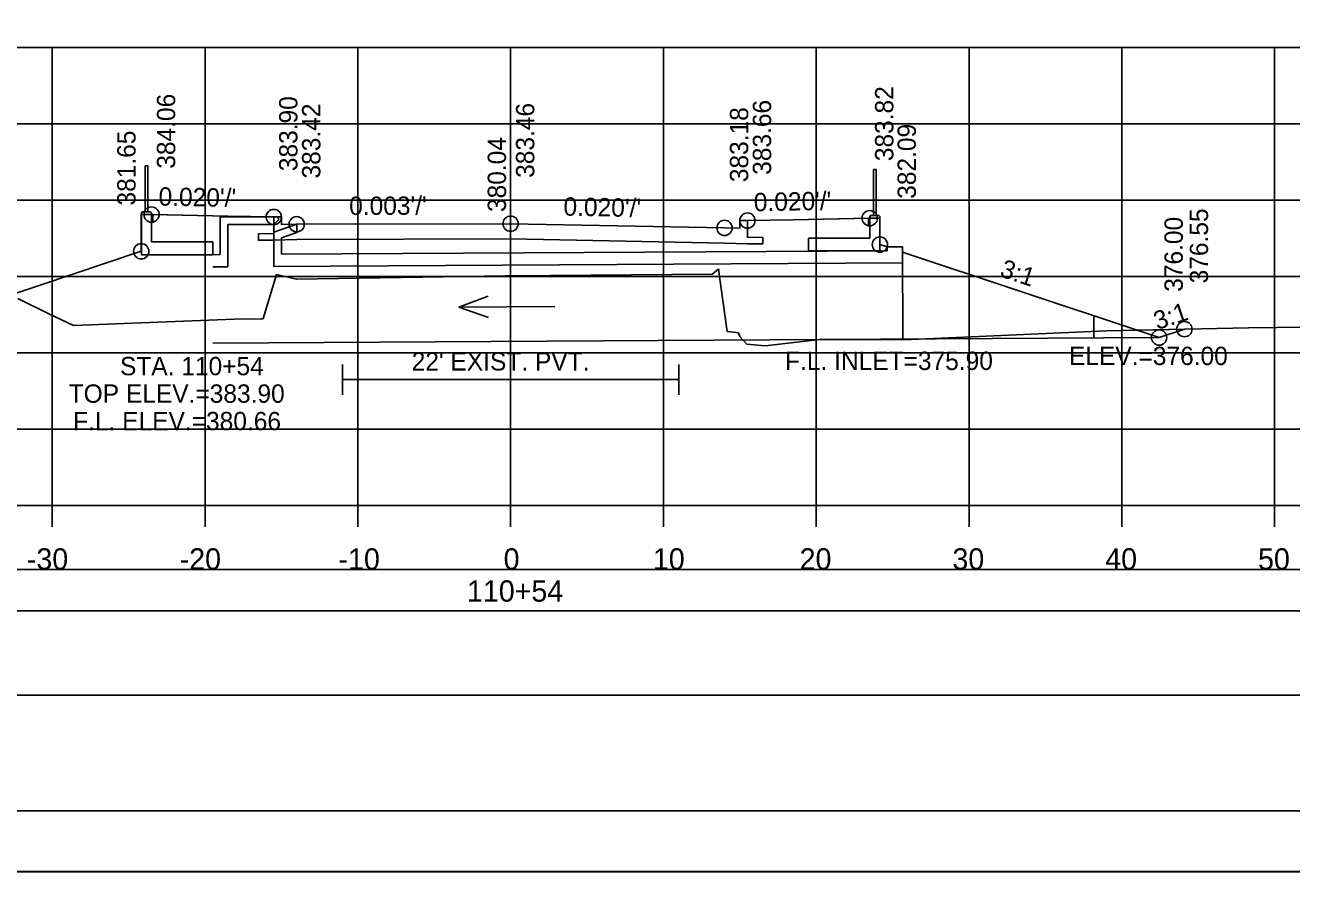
# Model space of a CAD drawing. Extents: x -37291014 to -37290680, y -936053 to -933067.
# Drawn here: x -37290874.9 to -37290792, y -933919.9 to -933864.5 of the extents above; entities that cross this region are included whole.
import ezdxf

# ---------------------------------------------------------------- set-up
doc = ezdxf.new("R2010")
doc.units = 0
for name, color, linetype in [('Default', 7, 'Continuous'), ('R_Alt Surface', 7, 'Continuous'), ('R_Axis', 7, 'Continuous'), ('R_Axis Annot', 7, 'Continuous'), ('R_Border', 7, 'Continuous'), ('R_Contours', 7, 'Continuous'), ('R_Exist Surface', 7, 'Continuous'), ('R_Fin Surface', 7, 'Continuous'), ('R_Grid', 7, 'Continuous'), ('R_No Plot', 7, 'Continuous'), ('R_Water', 7, 'Continuous'), ('R_Water Annot', 7, 'Continuous'), ('R_Xsect Elev', 7, 'Continuous'), ('R_Xsect Slope', 7, 'Continuous')]:
    doc.layers.add(name, color=color, linetype=linetype)

msp = doc.modelspace()

# ---------------------------------------------------------------- linework, layer by layer
at = {"layer": 'Default'}
for p, q in [((-37290867.018, -933876.697), (-37290867.018, -933873.697)), ((-37290867.018, -933873.697), (-37290866.852, -933873.697)), ((-37290866.852, -933873.697), (-37290866.852, -933876.697)), ((-37290819.352, -933873.937), (-37290819.352, -933876.937)), ((-37290819.185, -933873.937), (-37290819.352, -933873.937)), ((-37290819.185, -933876.937), (-37290819.185, -933873.937)), ((-37290867.206, -933876.717), (-37290867.268, -933876.78)), ((-37290867.268, -933876.78), (-37290867.268, -933879.516)), ((-37290866.664, -933876.697), (-37290867.206, -933876.697)), ((-37290867.206, -933876.697), (-37290867.206, -933876.717)), ((-37290866.664, -933876.717), (-37290867.206, -933876.717)), ((-37290866.664, -933876.717), (-37290866.664, -933876.697)), ((-37290866.602, -933876.78), (-37290866.664, -933876.717)), ((-37290866.602, -933878.683), (-37290866.602, -933876.78)), ((-37290819.602, -933877.02), (-37290819.539, -933876.957)), ((-37290819.602, -933878.426), (-37290819.602, -933877.02)), ((-37290819.539, -933876.937), (-37290818.997, -933876.937)), ((-37290819.539, -933876.957), (-37290819.539, -933876.937)), ((-37290819.539, -933876.957), (-37290818.997, -933876.957)), ((-37290818.997, -933876.937), (-37290818.997, -933876.957)), ((-37290818.997, -933876.957), (-37290818.935, -933877.02)), ((-37290818.935, -933877.02), (-37290818.935, -933879.259)), ((-37290823.605, -933879.259), (-37290823.605, -933878.426)), ((-37290823.605, -933878.426), (-37290819.602, -933878.426)), ((-37290862.598, -933878.683), (-37290866.602, -933878.683)), ((-37290862.598, -933879.516), (-37290862.598, -933878.683)), ((-37290823.605, -933879.259), (-37290818.935, -933879.259)), ((-37290862.598, -933879.516), (-37290867.268, -933879.516))]:
    msp.add_line(p, q, dxfattribs=at)
for points in [[(-37290866.518, -933877.384), (-37290866.602, -933877.384), (-37290866.602, -933876.884), (-37290866.518, -933876.884), (-37290866.518, -933877.384)], [(-37290819.685, -933877.624), (-37290819.602, -933877.624), (-37290819.602, -933877.124), (-37290819.685, -933877.124), (-37290819.685, -933877.624)]]:
    msp.add_lwpolyline(points, dxfattribs=at)
for points in [[(-37290992.481, -933902.85), (-37290693.722, -933902.85), (-37290693.722, -933900.144), (-37290992.481, -933900.144)], [(-37290992.481, -933908.372), (-37290693.722, -933908.372), (-37290693.722, -933902.85), (-37290992.481, -933902.85)]]:
    msp.add_lwpolyline(points, close=True, dxfattribs=at)
at = {"layer": 'R_Alt Surface'}
for points in [[(-37290827.602, -933877.284), (-37290827.602, -933878.377), (-37290826.592, -933878.397), (-37290826.602, -933878.814), (-37290827.602, -933878.794), (-37290829.102, -933878.764), (-37290843.102, -933878.484), (-37290857.102, -933878.524), (-37290858.602, -933878.554), (-37290859.602, -933878.574), (-37290859.612, -933878.157), (-37290858.602, -933878.137), (-37290858.602, -933877.044)], [(-37290854.102, -933886.7), (-37290854.102, -933888.7)], [(-37290832.102, -933886.7), (-37290832.102, -933888.7)], [(-37290854.102, -933887.7), (-37290832.102, -933887.7)]]:
    msp.add_lwpolyline(points, dxfattribs=at)
at = {"layer": 'R_Axis'}
for p, q in [((-37290993.102, -933895.944), (-37290693.102, -933895.944)), ((-37290873.102, -933897.344), (-37290873.102, -933895.944)), ((-37290863.102, -933897.344), (-37290863.102, -933895.944)), ((-37290853.102, -933897.344), (-37290853.102, -933895.944)), ((-37290843.102, -933897.344), (-37290843.102, -933895.944)), ((-37290833.102, -933897.344), (-37290833.102, -933895.944)), ((-37290823.102, -933897.344), (-37290823.102, -933895.944)), ((-37290813.102, -933897.344), (-37290813.102, -933895.944)), ((-37290803.102, -933897.344), (-37290803.102, -933895.944)), ((-37290793.102, -933897.344), (-37290793.102, -933895.944))]:
    msp.add_line(p, q, dxfattribs=at)
at = {"layer": 'R_Border'}
msp.add_line((-37290684.921, -933915.944), (-37291001.102, -933915.944), dxfattribs=at)
at = {"layer": 'R_Contours'}
for p, q in [((-37290866.602, -933877.384), (-37290866.602, -933878.683)), ((-37290819.602, -933878.426), (-37290819.602, -933877.624)), ((-37290823.605, -933879.259), (-37290823.605, -933878.426)), ((-37290823.605, -933878.426), (-37290819.602, -933878.426)), ((-37290867.268, -933879.516), (-37290867.268, -933879.294)), ((-37290866.602, -933878.683), (-37290862.598, -933878.683)), ((-37290862.598, -933878.683), (-37290862.598, -933879.516)), ((-37290818.935, -933879.259), (-37290823.605, -933879.259)), ((-37290818.935, -933878.854), (-37290818.935, -933879.259)), ((-37290862.598, -933879.516), (-37290867.268, -933879.516)), ((-37290799.006, -933884.393), (-37290802.1, -933884.463))]:
    msp.add_line(p, q, dxfattribs=at)
for points in [[(-37290866.518, -933876.886), (-37290866.518, -933877.384), (-37290866.602, -933877.384)], [(-37290858.602, -933877.044), (-37290861.602, -933876.984), (-37290866.518, -933876.886)], [(-37290827.602, -933877.284), (-37290827.602, -933878.377), (-37290826.592, -933878.397), (-37290826.602, -933878.814), (-37290827.602, -933878.794), (-37290829.102, -933878.764), (-37290843.102, -933878.484), (-37290857.102, -933878.524), (-37290858.602, -933878.554), (-37290859.602, -933878.574), (-37290859.612, -933878.157), (-37290858.602, -933878.137), (-37290858.602, -933877.044)], [(-37290819.685, -933877.126), (-37290824.602, -933877.224), (-37290827.602, -933877.284)], [(-37290819.602, -933877.624), (-37290819.685, -933877.624), (-37290819.685, -933877.126)], [(-37290867.273, -933879.294), (-37290873.964, -933881.524), (-37290876.555, -933882.388)], [(-37290867.268, -933879.294), (-37290867.273, -933879.294)], [(-37290818.931, -933878.854), (-37290818.935, -933878.854)], [(-37290802.1, -933884.463), (-37290817.46, -933879.344), (-37290817.462, -933879.001), (-37290818.462, -933879.01), (-37290818.931, -933878.854)], [(-37290875.351, -933882.395), (-37290873.362, -933883.363), (-37290871.713, -933884.144), (-37290860.625, -933883.708), (-37290859.429, -933883.743), (-37290859.296, -933883.7), (-37290858.461, -933880.955), (-37290858.431, -933880.819), (-37290857.113, -933881.111), (-37290857.099, -933881.115), (-37290843.44, -933880.909), (-37290843.3, -933880.907), (-37290843.163, -933880.905), (-37290829.919, -933880.793), (-37290829.905, -933880.787), (-37290829.488, -933880.47), (-37290829.467, -933880.505), (-37290829.465, -933880.63), (-37290828.919, -933884.543), (-37290828.899, -933884.543), (-37290828.197, -933884.64), (-37290828.09, -933884.864), (-37290827.636, -933885.365), (-37290826.452, -933885.493), (-37290822.874, -933885.071), (-37290816.892, -933885.076), (-37290804.133, -933884.51), (-37290802.1, -933884.463)], [(-37290802.1, -933884.463), (-37290800.659, -933884.944), (-37290799.006, -933884.393)]]:
    msp.add_lwpolyline(points, dxfattribs=at)
at = {"layer": 'R_Exist Surface'}
msp.add_lwpolyline([(-37290875.351, -933882.395), (-37290873.362, -933883.363), (-37290871.713, -933884.144), (-37290860.625, -933883.708), (-37290859.429, -933883.743), (-37290859.296, -933883.7), (-37290858.461, -933880.955), (-37290858.431, -933880.819), (-37290857.113, -933881.111), (-37290857.099, -933881.115), (-37290843.44, -933880.909), (-37290843.3, -933880.907), (-37290843.163, -933880.905), (-37290829.919, -933880.793), (-37290829.905, -933880.787), (-37290829.488, -933880.47), (-37290829.467, -933880.505), (-37290829.465, -933880.63), (-37290828.919, -933884.543), (-37290828.899, -933884.543), (-37290828.197, -933884.64), (-37290828.09, -933884.864), (-37290827.636, -933885.365), (-37290826.452, -933885.493), (-37290822.874, -933885.071), (-37290816.892, -933885.076), (-37290804.133, -933884.51), (-37290794.812, -933884.298), (-37290789.217, -933884.247)], dxfattribs=at)
at = {"layer": 'R_Fin Surface'}
msp.add_lwpolyline([(-37290876.555, -933882.388), (-37290873.964, -933881.524), (-37290867.273, -933879.294), (-37290867.272, -933876.884), (-37290866.602, -933876.884), (-37290861.602, -933876.984), (-37290858.602, -933877.044), (-37290858.102, -933877.044), (-37290858.101, -933877.544), (-37290857.102, -933877.524), (-37290843.102, -933877.484), (-37290829.102, -933877.764), (-37290828.103, -933877.784), (-37290828.102, -933877.284), (-37290827.602, -933877.284), (-37290824.602, -933877.224), (-37290819.602, -933877.124), (-37290818.932, -933877.124), (-37290818.931, -933878.854), (-37290818.462, -933879.01), (-37290817.462, -933879.001), (-37290817.46, -933879.344), (-37290802.1, -933884.463), (-37290800.659, -933884.944), (-37290799.006, -933884.393)], dxfattribs=at)
at = {"layer": 'R_Grid'}
for p, q in [((-37290993.102, -933865.944), (-37290693.102, -933865.944)), ((-37290873.102, -933895.944), (-37290873.102, -933865.944)), ((-37290863.102, -933895.944), (-37290863.102, -933865.944)), ((-37290853.102, -933895.944), (-37290853.102, -933865.944)), ((-37290843.102, -933895.944), (-37290843.102, -933865.944)), ((-37290833.102, -933895.944), (-37290833.102, -933865.944)), ((-37290823.102, -933895.944), (-37290823.102, -933865.944)), ((-37290813.102, -933895.944), (-37290813.102, -933865.944)), ((-37290803.102, -933895.944), (-37290803.102, -933865.944)), ((-37290793.102, -933895.944), (-37290793.102, -933865.944)), ((-37290993.102, -933870.944), (-37290693.102, -933870.944)), ((-37290993.102, -933875.944), (-37290693.102, -933875.944)), ((-37290993.102, -933880.944), (-37290693.102, -933880.944)), ((-37290993.102, -933885.944), (-37290693.102, -933885.944)), ((-37290993.102, -933890.944), (-37290693.102, -933890.944)), ((-37290993.102, -933895.944), (-37290693.102, -933895.944))]:
    msp.add_line(p, q, dxfattribs=at)
at = {"layer": 'R_No Plot'}
msp.add_line((-37291013.502, -933919.922), (-37290680.169, -933919.922), dxfattribs=at)
for points in [[(-37291013.509, -933706.589), (-37290680.169, -933706.589), (-37290680.169, -933919.927), (-37291013.509, -933919.927)], [(-37290767.182, -933710.484), (-37290747.562, -933710.484), (-37290747.562, -933720.364), (-37290731.449, -933720.364), (-37290708.25, -933720.364), (-37290708.25, -933744.696), (-37290684.921, -933744.696), (-37290684.921, -933915.944), (-37291001.102, -933915.944), (-37291001.102, -933710.484)]]:
    msp.add_lwpolyline(points, close=True, dxfattribs=at)
for centre in [(-37290866.602, -933876.884), (-37290858.602, -933877.044), (-37290827.602, -933877.284), (-37290819.602, -933877.124), (-37290857.102, -933877.524), (-37290843.102, -933877.484), (-37290829.102, -933877.764), (-37290829.102, -933877.764), (-37290818.931, -933878.854), (-37290867.273, -933879.294), (-37290799.006, -933884.393), (-37290800.659, -933884.944)]:
    msp.add_circle(centre, 0.5, dxfattribs=at)
at = {"layer": 'R_Water'}
for p, q in [((-37290862.102, -933877.044), (-37290858.352, -933877.044)), ((-37290861.602, -933877.544), (-37290858.602, -933877.544)), ((-37290858.269, -933877.209), (-37290858.602, -933877.544)), ((-37290857.102, -933877.524), (-37290858.602, -933878.044)), ((-37290858.269, -933877.209), (-37290858.352, -933877.044)), ((-37290858.602, -933878.544), (-37290858.602, -933878.044)), ((-37290857.102, -933878.053), (-37290858.102, -933878.4)), ((-37290858.102, -933878.544), (-37290858.102, -933878.4)), ((-37290858.102, -933879.49), (-37290818.46, -933879.257)), ((-37290817.462, -933879.001), (-37290818.462, -933879.007)), ((-37290818.462, -933879.007), (-37290818.46, -933879.257)), ((-37290817.426, -933885.042), (-37290817.462, -933879.001)), ((-37290862.598, -933879.516), (-37290862.102, -933879.513)), ((-37290858.602, -933880.284), (-37290817.456, -933880.042)), ((-37290862.598, -933880.308), (-37290861.602, -933880.302)), ((-37290804.926, -933884.969), (-37290804.935, -933883.519)), ((-37290862.598, -933885.308), (-37290800.65, -933884.944))]:
    msp.add_line(p, q, dxfattribs=at)
for points in [[(-37290862.102, -933879.513), (-37290862.102, -933877.044)], [(-37290861.602, -933880.302), (-37290861.602, -933877.544)], [(-37290857.102, -933878.053), (-37290857.102, -933877.524)], [(-37290858.602, -933878.544), (-37290858.602, -933880.284)], [(-37290858.102, -933878.544), (-37290858.102, -933879.49)]]:
    msp.add_lwpolyline(points, dxfattribs=at)
at = {"layer": 'R_Water Annot'}
for p, q in [((-37290846.483, -933882.942), (-37290844.564, -933882.23)), ((-37290840.199, -933882.905), (-37290846.483, -933882.942)), ((-37290846.483, -933882.942), (-37290844.555, -933883.63))]:
    msp.add_line(p, q, dxfattribs=at)
at = {"layer": 'R_Xsect Elev'}
msp.add_line((-37290843.102, -933880.905), (-37290843.102, -933869.72), dxfattribs=at)

# ---------------------------------------------------------------- texts
at = {"layer": 'R_Axis Annot'}
for s, p in [('-30', (-37290874.761, -933900.144)), ('-20', (-37290864.761, -933900.144)), ('-10', (-37290854.364, -933900.144)), ('0', (-37290843.559, -933900.144)), ('10', (-37290833.791, -933900.144)), ('20', (-37290824.187, -933900.144)), ('30', (-37290814.187, -933900.144)), ('40', (-37290804.187, -933900.144)), ('50', (-37290794.187, -933900.144)), ('110+54', (-37290845.957, -933902.244))]:
    msp.add_text(s, height=1.4, dxfattribs=at).set_placement(p)
at = {"layer": 'R_Water'}
msp.add_text("22' EXIST. PVT.", height=1.2, dxfattribs=at).set_placement((-37290849.575, -933887.1))
at = {"layer": 'R_Water Annot'}
for s, p in [('F.L. INLET=375.90', (-37290825.141, -933887.067)), ('STA. 110+54', (-37290868.666, -933887.411)), ('TOP ELEV.=383.90', (-37290872.025, -933889.211)), ('F.L. ELEV.=380.66', (-37290871.732, -933891.011))]:
    msp.add_text(s, height=1.2, dxfattribs=at).set_placement(p)
at = {"layer": 'R_Xsect Elev'}
for s, p in [('383.82', (-37290818.052, -933873.389)), ('384.06', (-37290865.052, -933873.884)), ('383.90', (-37290857.052, -933874.044)), ('383.42', (-37290855.552, -933874.524)), ('383.46', (-37290841.552, -933874.484)), ('383.18', (-37290827.552, -933874.764)), ('383.66', (-37290826.052, -933874.284)), ('382.09', (-37290816.578, -933875.854)), ('381.65', (-37290867.646, -933876.294)), ('380.04', (-37290843.402, -933876.72)), ('376.55', (-37290797.456, -933881.393)), ('376.00', (-37290799.109, -933881.944))]:
    msp.add_text(s, height=1.2, rotation=90, dxfattribs=at).set_placement(p)
msp.add_text('ELEV.=376.00', height=1.2, dxfattribs=at).set_placement((-37290806.56, -933886.744))
at = {"layer": 'R_Xsect Slope'}
for s, rotation, p in [("0.020'/'", 358.85424, (-37290866.151, -933876.293)), ("0.003'/'", 0.16364, (-37290853.666, -933876.914)), ("0.020'/'", 358.85424, (-37290839.651, -933876.953)), ("0.020'/'", 1.14576, (-37290827.175, -933876.675)), ('3:1', 341.56677, (-37290811.146, -933880.921)), ('3:1', 18.43323, (-37290800.78, -933884.457))]:
    msp.add_text(s, height=1.2, rotation=rotation, dxfattribs=at).set_placement(p)

doc.saveas('drawing.dxf')
